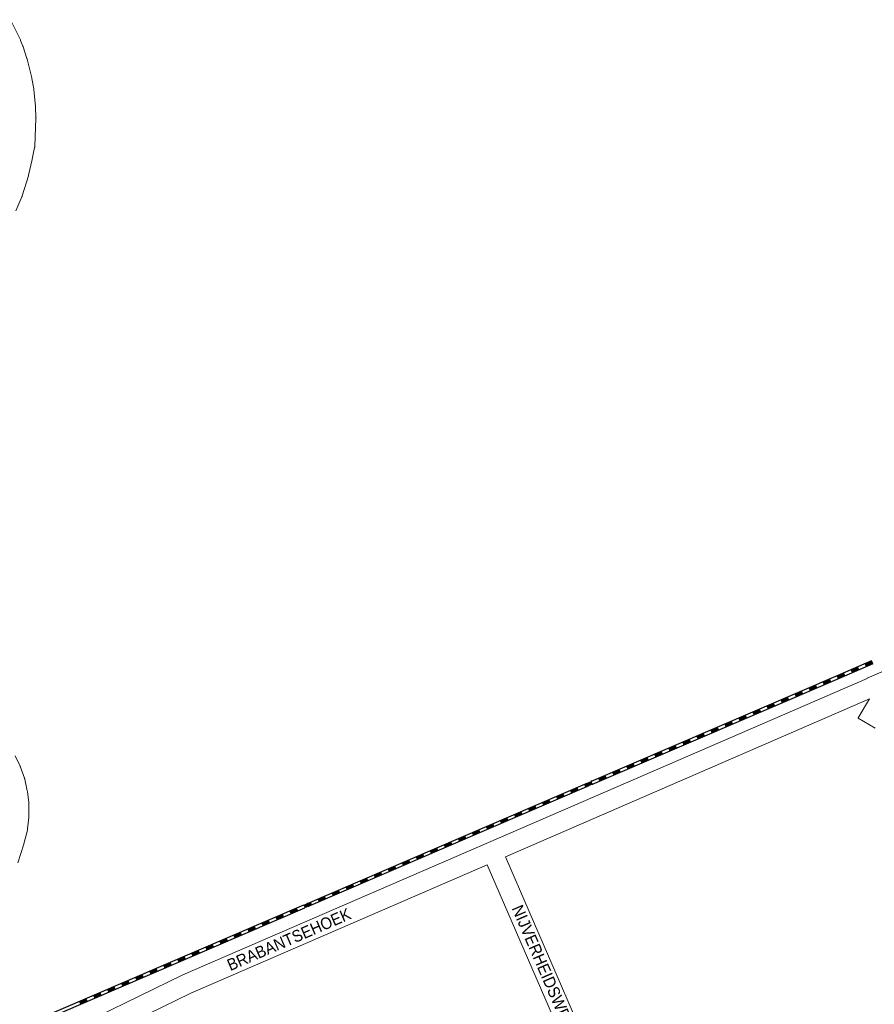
# Model space of a CAD drawing. Header units: metres. Extents: x 123819 to 142731, y 393440 to 405763.
# Tile 335 of 346: x 139205 to 139765, y 402241 to 402886. Entities that reach past the tile are written whole.
import ezdxf
from ezdxf.enums import TextEntityAlignment as Align

# ---------------------------------------------------------------- set-up
doc = ezdxf.new("R2010")
doc.units = ezdxf.units.M
doc.header["$MEASUREMENT"] = 0
for name, color, linetype, lineweight in [('gs-anno-wegen algemeen tekst', 7, 'Continuous', 0), ('gs-knt-spoorlijn', 7, 'Continuous', 30), ('gs-knt-wegen algemeen', 7, 'Continuous', 0)]:
    doc.layers.add(name, color=color, linetype=linetype, lineweight=lineweight)
doc.styles.add('Style-Arial', font='arial.ttf')

msp = doc.modelspace()

# ---------------------------------------------------------------- linework, layer by layer
at = {"layer": 'gs-knt-spoorlijn', "color": 7, "linetype": 'Continuous'}
for p, q in [((139758.97, 402464.35), (139763.55, 402466.35)), ((139759.05, 402464.16), (139763.63, 402466.17)), ((139759.13, 402463.98), (139763.71, 402465.98)), ((139749.81, 402460.34), (139754.39, 402462.35)), ((139749.89, 402460.16), (139754.47, 402462.16)), ((139749.97, 402459.98), (139754.55, 402461.98)), ((139750.05, 402459.79), (139754.63, 402461.8)), ((139750.13, 402459.61), (139754.71, 402461.61)), ((139750.21, 402459.43), (139754.79, 402461.43)), ((139750.29, 402459.24), (139754.87, 402461.25)), ((139750.37, 402459.06), (139754.95, 402461.06)), ((139750.45, 402458.88), (139755.03, 402460.88)), ((139759.21, 402463.8), (139763.79, 402465.8)), ((139759.29, 402463.61), (139763.87, 402465.62)), ((139759.37, 402463.43), (139763.95, 402465.43)), ((139759.45, 402463.25), (139764.03, 402465.25)), ((139759.53, 402463.07), (139764.11, 402465.07)), ((139759.61, 402462.88), (139764.19, 402464.88)), ((139731.46, 402452.41), (139736.05, 402454.38)), ((139731.53, 402452.22), (139736.13, 402454.2)), ((139731.61, 402452.04), (139736.21, 402454.01)), ((139731.69, 402451.86), (139736.29, 402453.83)), ((139731.77, 402451.67), (139736.36, 402453.65)), ((139731.85, 402451.49), (139736.44, 402453.46)), ((139731.93, 402451.31), (139736.52, 402453.28)), ((139732.01, 402451.12), (139736.6, 402453.1)), ((139740.64, 402456.36), (139745.24, 402458.33)), ((139740.72, 402456.17), (139745.32, 402458.14)), ((139740.8, 402455.99), (139745.4, 402457.96)), ((139740.88, 402455.8), (139745.47, 402457.78)), ((139740.96, 402455.62), (139745.55, 402457.59)), ((139741.04, 402455.44), (139745.63, 402457.41)), ((139741.12, 402455.25), (139745.71, 402457.23)), ((139741.2, 402455.07), (139745.79, 402457.04)), ((139741.27, 402454.88), (139745.87, 402456.86)), ((139722.27, 402448.46), (139726.86, 402450.43)), ((139722.35, 402448.28), (139726.94, 402450.25)), ((139722.43, 402448.09), (139727.02, 402450.07)), ((139722.5, 402447.91), (139727.1, 402449.88)), ((139722.58, 402447.73), (139727.18, 402449.7)), ((139722.66, 402447.54), (139727.26, 402449.52)), ((139722.74, 402447.36), (139727.33, 402449.33)), ((139722.82, 402447.17), (139727.41, 402449.15)), ((139722.9, 402446.99), (139727.49, 402448.96)), ((139732.09, 402450.94), (139736.68, 402452.91)), ((139703.89, 402440.57), (139708.49, 402442.54)), ((139703.97, 402440.38), (139708.56, 402442.36)), ((139704.05, 402440.2), (139708.64, 402442.17)), ((139704.13, 402440.01), (139708.72, 402441.99)), ((139704.21, 402439.83), (139708.8, 402441.8)), ((139704.29, 402439.65), (139708.88, 402441.62)), ((139704.36, 402439.46), (139708.96, 402441.44)), ((139704.44, 402439.28), (139709.04, 402441.25)), ((139704.52, 402439.1), (139709.12, 402441.07)), ((139713.08, 402444.51), (139717.67, 402446.49)), ((139713.16, 402444.33), (139717.75, 402446.3)), ((139713.24, 402444.15), (139717.83, 402446.12)), ((139713.32, 402443.96), (139717.91, 402445.94)), ((139713.39, 402443.78), (139717.99, 402445.75)), ((139713.47, 402443.59), (139718.07, 402445.57)), ((139713.55, 402443.41), (139718.15, 402445.38)), ((139713.63, 402443.23), (139718.23, 402445.2)), ((139713.71, 402443.04), (139718.3, 402445.02)), ((139685.52, 402432.67), (139690.11, 402434.65)), ((139685.59, 402432.49), (139690.19, 402434.46)), ((139685.67, 402432.3), (139690.27, 402434.28)), ((139685.75, 402432.12), (139690.35, 402434.09)), ((139685.83, 402431.94), (139690.43, 402433.91)), ((139685.91, 402431.75), (139690.5, 402433.73)), ((139694.7, 402436.62), (139699.3, 402438.59)), ((139694.78, 402436.43), (139699.38, 402438.41)), ((139694.86, 402436.25), (139699.46, 402438.22)), ((139694.94, 402436.07), (139699.53, 402438.04)), ((139695.02, 402435.88), (139699.61, 402437.86)), ((139695.1, 402435.7), (139699.69, 402437.67)), ((139695.18, 402435.52), (139699.77, 402437.49)), ((139695.26, 402435.33), (139699.85, 402437.31)), ((139695.33, 402435.15), (139699.93, 402437.12)), ((139676.33, 402428.72), (139680.92, 402430.7)), ((139676.41, 402428.54), (139681, 402430.51)), ((139676.49, 402428.36), (139681.08, 402430.33)), ((139676.56, 402428.17), (139681.16, 402430.15)), ((139676.64, 402427.99), (139681.24, 402429.96)), ((139676.72, 402427.81), (139681.32, 402429.78)), ((139676.8, 402427.62), (139681.39, 402429.6)), ((139676.88, 402427.44), (139681.47, 402429.41)), ((139676.96, 402427.25), (139681.55, 402429.23)), ((139685.99, 402431.57), (139690.58, 402433.54)), ((139686.07, 402431.39), (139690.66, 402433.36)), ((139686.15, 402431.2), (139690.74, 402433.17)), ((139657.95, 402420.83), (139662.55, 402422.8)), ((139658.03, 402420.65), (139662.62, 402422.62)), ((139658.11, 402420.46), (139662.7, 402422.44)), ((139658.19, 402420.28), (139662.78, 402422.25)), ((139658.27, 402420.09), (139662.86, 402422.07)), ((139658.35, 402419.91), (139662.94, 402421.88)), ((139658.42, 402419.73), (139663.02, 402421.7)), ((139658.5, 402419.54), (139663.1, 402421.52)), ((139658.58, 402419.36), (139663.18, 402421.33)), ((139667.14, 402424.78), (139671.73, 402426.75)), ((139667.22, 402424.59), (139671.81, 402426.57)), ((139667.3, 402424.41), (139671.89, 402426.38)), ((139667.38, 402424.23), (139671.97, 402426.2)), ((139667.46, 402424.04), (139672.05, 402426.02)), ((139667.53, 402423.86), (139672.13, 402425.83)), ((139667.61, 402423.67), (139672.21, 402425.65)), ((139667.69, 402423.49), (139672.29, 402425.46)), ((139667.77, 402423.31), (139672.36, 402425.28)), ((139639.58, 402412.94), (139644.17, 402414.91)), ((139639.65, 402412.75), (139644.25, 402414.72)), ((139639.73, 402412.57), (139644.33, 402414.54)), ((139639.81, 402412.38), (139644.41, 402414.36)), ((139648.76, 402416.88), (139653.36, 402418.86)), ((139648.84, 402416.7), (139653.44, 402418.67)), ((139648.92, 402416.51), (139653.52, 402418.49)), ((139649, 402416.33), (139653.59, 402418.3)), ((139649.08, 402416.15), (139653.67, 402418.12)), ((139649.16, 402415.96), (139653.75, 402417.94)), ((139649.24, 402415.78), (139653.83, 402417.75)), ((139649.32, 402415.6), (139653.91, 402417.57)), ((139649.39, 402415.41), (139653.99, 402417.39)), ((139630.39, 402408.99), (139634.98, 402410.96)), ((139630.47, 402408.8), (139635.06, 402410.78)), ((139630.55, 402408.62), (139635.14, 402410.59)), ((139630.62, 402408.44), (139635.22, 402410.41)), ((139630.7, 402408.25), (139635.3, 402410.23)), ((139630.78, 402408.07), (139635.38, 402410.04)), ((139630.86, 402407.89), (139635.46, 402409.86)), ((139630.94, 402407.7), (139635.53, 402409.68)), ((139631.02, 402407.52), (139635.61, 402409.49)), ((139639.89, 402412.2), (139644.49, 402414.17)), ((139639.97, 402412.02), (139644.56, 402413.99)), ((139640.05, 402411.83), (139644.64, 402413.81)), ((139640.13, 402411.65), (139644.72, 402413.62)), ((139640.21, 402411.46), (139644.8, 402413.44)), ((139612.01, 402401.09), (139616.61, 402403.07)), ((139612.09, 402400.91), (139616.68, 402402.88)), ((139612.17, 402400.73), (139616.76, 402402.7)), ((139612.25, 402400.54), (139616.84, 402402.52)), ((139612.33, 402400.36), (139616.92, 402402.33)), ((139612.41, 402400.17), (139617, 402402.15)), ((139612.49, 402399.99), (139617.08, 402401.96)), ((139612.56, 402399.81), (139617.16, 402401.78)), ((139612.64, 402399.62), (139617.24, 402401.6)), ((139621.2, 402405.04), (139625.79, 402407.01)), ((139621.28, 402404.86), (139625.87, 402406.83)), ((139621.36, 402404.67), (139625.95, 402406.65)), ((139621.44, 402404.49), (139626.03, 402406.46)), ((139621.52, 402404.31), (139626.11, 402406.28)), ((139621.59, 402404.12), (139626.19, 402406.1)), ((139621.67, 402403.94), (139626.27, 402405.91)), ((139621.75, 402403.75), (139626.35, 402405.73)), ((139621.83, 402403.57), (139626.42, 402405.54)), ((139593.64, 402393.2), (139598.23, 402395.17)), ((139593.71, 402393.01), (139598.31, 402394.99)), ((139602.82, 402397.15), (139607.42, 402399.12)), ((139602.9, 402396.96), (139607.5, 402398.94)), ((139602.98, 402396.78), (139607.58, 402398.75)), ((139603.06, 402396.59), (139607.65, 402398.57)), ((139603.14, 402396.41), (139607.73, 402398.38)), ((139603.22, 402396.23), (139607.81, 402398.2)), ((139603.3, 402396.04), (139607.89, 402398.02)), ((139603.38, 402395.86), (139607.97, 402397.83)), ((139603.45, 402395.68), (139608.05, 402397.65)), ((139584.45, 402389.25), (139589.04, 402391.23)), ((139584.53, 402389.07), (139589.12, 402391.04)), ((139584.61, 402388.88), (139589.2, 402390.86)), ((139584.68, 402388.7), (139589.28, 402390.67)), ((139584.76, 402388.52), (139589.36, 402390.49)), ((139584.84, 402388.33), (139589.44, 402390.31)), ((139584.92, 402388.15), (139589.52, 402390.12)), ((139585, 402387.97), (139589.59, 402389.94)), ((139585.08, 402387.78), (139589.67, 402389.75)), ((139593.79, 402392.83), (139598.39, 402394.8)), ((139593.87, 402392.65), (139598.47, 402394.62)), ((139593.95, 402392.46), (139598.55, 402394.44)), ((139594.03, 402392.28), (139598.62, 402394.25)), ((139594.11, 402392.1), (139598.7, 402394.07)), ((139594.19, 402391.91), (139598.78, 402393.89)), ((139594.27, 402391.73), (139598.86, 402393.7)), ((139393.72, 402307.54), (139577.48, 402386.49)), ((139394.46, 402305.68), (139578.22, 402384.63)), ((139566.07, 402381.36), (139570.67, 402383.33)), ((139566.15, 402381.17), (139570.74, 402383.15)), ((139566.23, 402380.99), (139570.82, 402382.96)), ((139566.31, 402380.81), (139570.9, 402382.78)), ((139566.39, 402380.62), (139570.98, 402382.6)), ((139566.47, 402380.44), (139571.06, 402382.41)), ((139566.55, 402380.25), (139571.14, 402382.23)), ((139566.62, 402380.07), (139571.22, 402382.04)), ((139575.26, 402385.3), (139579.85, 402387.28)), ((139575.34, 402385.12), (139579.93, 402387.09)), ((139575.42, 402384.94), (139580.01, 402386.91)), ((139575.5, 402384.75), (139580.09, 402386.73)), ((139575.58, 402384.57), (139580.17, 402386.54)), ((139575.65, 402384.39), (139580.25, 402386.36)), ((139575.73, 402384.2), (139580.33, 402386.18)), ((139575.81, 402384.02), (139580.41, 402385.99)), ((139575.89, 402383.83), (139580.49, 402385.81)), ((139556.88, 402377.41), (139561.48, 402379.38)), ((139556.96, 402377.23), (139561.56, 402379.2)), ((139557.04, 402377.04), (139561.64, 402379.02)), ((139557.12, 402376.86), (139561.71, 402378.83)), ((139557.2, 402376.67), (139561.79, 402378.65)), ((139557.28, 402376.49), (139561.87, 402378.46)), ((139557.36, 402376.31), (139561.95, 402378.28)), ((139557.44, 402376.12), (139562.03, 402378.1)), ((139557.52, 402375.94), (139562.11, 402377.91)), ((139566.7, 402379.89), (139571.3, 402381.86)), ((139538.51, 402369.51), (139543.1, 402371.49)), ((139538.59, 402369.33), (139543.18, 402371.3)), ((139538.67, 402369.15), (139543.26, 402371.12)), ((139538.74, 402368.96), (139543.34, 402370.94)), ((139538.82, 402368.78), (139543.42, 402370.75)), ((139538.9, 402368.6), (139543.5, 402370.57)), ((139538.98, 402368.41), (139543.58, 402370.39)), ((139539.06, 402368.23), (139543.65, 402370.2)), ((139539.14, 402368.04), (139543.73, 402370.02)), ((139547.7, 402373.46), (139552.29, 402375.44)), ((139547.77, 402373.28), (139552.37, 402375.25)), ((139547.85, 402373.09), (139552.45, 402375.07)), ((139547.93, 402372.91), (139552.53, 402374.88)), ((139548.01, 402372.73), (139552.61, 402374.7)), ((139548.09, 402372.54), (139552.68, 402374.52)), ((139548.17, 402372.36), (139552.76, 402374.33)), ((139548.25, 402372.18), (139552.84, 402374.15)), ((139548.33, 402371.99), (139552.92, 402373.97)), ((139520.13, 402361.62), (139524.73, 402363.59)), ((139520.21, 402361.44), (139524.8, 402363.41)), ((139520.29, 402361.25), (139524.88, 402363.23)), ((139520.37, 402361.07), (139524.96, 402363.04)), ((139520.45, 402360.89), (139525.04, 402362.86)), ((139529.32, 402365.57), (139533.91, 402367.54)), ((139529.4, 402365.38), (139533.99, 402367.36)), ((139529.48, 402365.2), (139534.07, 402367.17)), ((139529.56, 402365.02), (139534.15, 402366.99)), ((139529.64, 402364.83), (139534.23, 402366.81)), ((139529.71, 402364.65), (139534.31, 402366.62)), ((139529.79, 402364.47), (139534.39, 402366.44)), ((139529.87, 402364.28), (139534.47, 402366.26)), ((139529.95, 402364.1), (139534.55, 402366.07)), ((139510.94, 402357.67), (139515.54, 402359.65)), ((139511.02, 402357.49), (139515.62, 402359.46)), ((139511.1, 402357.31), (139515.7, 402359.28)), ((139511.18, 402357.12), (139515.77, 402359.1)), ((139511.26, 402356.94), (139515.85, 402358.91)), ((139511.34, 402356.75), (139515.93, 402358.73)), ((139511.42, 402356.57), (139516.01, 402358.54)), ((139511.5, 402356.39), (139516.09, 402358.36)), ((139511.58, 402356.2), (139516.17, 402358.18)), ((139520.53, 402360.7), (139525.12, 402362.68)), ((139520.61, 402360.52), (139525.2, 402362.49)), ((139520.68, 402360.33), (139525.28, 402362.31)), ((139520.76, 402360.15), (139525.36, 402362.12)), ((139492.57, 402349.78), (139497.16, 402351.75)), ((139492.65, 402349.59), (139497.24, 402351.57)), ((139492.73, 402349.41), (139497.32, 402351.38)), ((139492.8, 402349.23), (139497.4, 402351.2)), ((139492.88, 402349.04), (139497.48, 402351.02)), ((139492.96, 402348.86), (139497.56, 402350.83)), ((139493.04, 402348.68), (139497.64, 402350.65)), ((139493.12, 402348.49), (139497.71, 402350.47)), ((139493.2, 402348.31), (139497.79, 402350.28)), ((139501.76, 402353.73), (139506.35, 402355.7)), ((139501.83, 402353.54), (139506.43, 402355.52)), ((139501.91, 402353.36), (139506.51, 402355.33)), ((139501.99, 402353.17), (139506.59, 402355.15)), ((139502.07, 402352.99), (139506.67, 402354.96)), ((139502.15, 402352.81), (139506.74, 402354.78)), ((139502.23, 402352.62), (139506.82, 402354.6)), ((139502.31, 402352.44), (139506.9, 402354.41)), ((139502.39, 402352.26), (139506.98, 402354.23)), ((139474.19, 402341.88), (139478.79, 402343.86)), ((139474.27, 402341.7), (139478.86, 402343.67)), ((139474.35, 402341.52), (139478.94, 402343.49)), ((139483.38, 402345.83), (139487.97, 402347.8)), ((139483.46, 402345.65), (139488.05, 402347.62)), ((139483.54, 402345.46), (139488.13, 402347.44)), ((139483.62, 402345.28), (139488.21, 402347.25)), ((139483.7, 402345.1), (139488.29, 402347.07)), ((139483.77, 402344.91), (139488.37, 402346.89)), ((139483.85, 402344.73), (139488.45, 402346.7)), ((139483.93, 402344.55), (139488.53, 402346.52)), ((139484.01, 402344.36), (139488.61, 402346.33)), ((139465, 402337.94), (139469.6, 402339.91)), ((139465.08, 402337.75), (139469.68, 402339.73)), ((139465.16, 402337.57), (139469.76, 402339.54)), ((139465.24, 402337.39), (139469.83, 402339.36)), ((139465.32, 402337.2), (139469.91, 402339.18)), ((139465.4, 402337.02), (139469.99, 402338.99)), ((139465.48, 402336.83), (139470.07, 402338.81)), ((139465.56, 402336.65), (139470.15, 402338.62)), ((139465.64, 402336.47), (139470.23, 402338.44)), ((139474.43, 402341.33), (139479.02, 402343.31)), ((139474.51, 402341.15), (139479.1, 402343.12)), ((139474.59, 402340.97), (139479.18, 402342.94)), ((139474.67, 402340.78), (139479.26, 402342.76)), ((139474.74, 402340.6), (139479.34, 402342.57)), ((139474.82, 402340.41), (139479.42, 402342.39)), ((139446.63, 402330.04), (139451.22, 402332.02)), ((139446.71, 402329.86), (139451.3, 402331.83)), ((139446.79, 402329.67), (139451.38, 402331.65)), ((139446.86, 402329.49), (139451.46, 402331.46)), ((139446.94, 402329.31), (139451.54, 402331.28)), ((139447.02, 402329.12), (139451.62, 402331.1)), ((139447.1, 402328.94), (139451.7, 402330.91)), ((139447.18, 402328.76), (139451.77, 402330.73)), ((139447.26, 402328.57), (139451.85, 402330.55)), ((139455.82, 402333.99), (139460.41, 402335.96)), ((139455.89, 402333.81), (139460.49, 402335.78)), ((139455.97, 402333.62), (139460.57, 402335.6)), ((139456.05, 402333.44), (139460.65, 402335.41)), ((139456.13, 402333.25), (139460.73, 402335.23)), ((139456.21, 402333.07), (139460.8, 402335.04)), ((139456.29, 402332.89), (139460.88, 402334.86)), ((139456.37, 402332.7), (139460.96, 402334.68)), ((139456.45, 402332.52), (139461.04, 402334.49)), ((139428.25, 402322.15), (139432.85, 402324.12)), ((139437.44, 402326.09), (139442.03, 402328.07)), ((139437.52, 402325.91), (139442.11, 402327.88)), ((139437.6, 402325.73), (139442.19, 402327.7)), ((139437.68, 402325.54), (139442.27, 402327.52)), ((139437.76, 402325.36), (139442.35, 402327.33)), ((139437.83, 402325.18), (139442.43, 402327.15)), ((139437.91, 402324.99), (139442.51, 402326.97)), ((139437.99, 402324.81), (139442.59, 402326.78)), ((139438.07, 402324.62), (139442.67, 402326.6)), ((139419.06, 402318.2), (139423.66, 402320.17)), ((139419.14, 402318.02), (139423.74, 402319.99)), ((139419.22, 402317.83), (139423.82, 402319.81)), ((139419.3, 402317.65), (139423.89, 402319.62)), ((139419.38, 402317.47), (139423.97, 402319.44)), ((139419.46, 402317.28), (139424.05, 402319.26)), ((139419.54, 402317.1), (139424.13, 402319.07)), ((139419.62, 402316.91), (139424.21, 402318.89)), ((139419.7, 402316.73), (139424.29, 402318.7)), ((139428.33, 402321.96), (139432.92, 402323.94)), ((139428.41, 402321.78), (139433, 402323.75)), ((139428.49, 402321.6), (139433.08, 402323.57)), ((139428.57, 402321.41), (139433.16, 402323.39)), ((139428.65, 402321.23), (139433.24, 402323.2)), ((139428.73, 402321.05), (139433.32, 402323.02)), ((139428.8, 402320.86), (139433.4, 402322.84)), ((139428.88, 402320.68), (139433.48, 402322.65)), ((139400.69, 402310.31), (139405.28, 402312.28)), ((139400.77, 402310.12), (139405.36, 402312.1)), ((139400.85, 402309.94), (139405.44, 402311.91)), ((139400.92, 402309.75), (139405.52, 402311.73)), ((139401, 402309.57), (139405.6, 402311.54)), ((139401.08, 402309.39), (139405.68, 402311.36)), ((139401.16, 402309.2), (139405.76, 402311.18)), ((139409.88, 402314.25), (139414.47, 402316.23)), ((139409.95, 402314.07), (139414.55, 402316.04)), ((139410.03, 402313.89), (139414.63, 402315.86)), ((139410.11, 402313.7), (139414.71, 402315.68)), ((139410.19, 402313.52), (139414.79, 402315.49)), ((139410.27, 402313.33), (139414.86, 402315.31)), ((139410.35, 402313.15), (139414.94, 402315.12)), ((139410.43, 402312.97), (139415.02, 402314.94)), ((139410.51, 402312.78), (139415.1, 402314.76)), ((139207.66, 402227.61), (139391.42, 402306.56)), ((139208.4, 402225.75), (139392.16, 402304.7)), ((139391.5, 402306.36), (139396.09, 402308.33)), ((139391.58, 402306.17), (139396.17, 402308.15)), ((139391.66, 402305.99), (139396.25, 402307.96)), ((139391.74, 402305.81), (139396.33, 402307.78)), ((139391.82, 402305.62), (139396.41, 402307.6)), ((139391.89, 402305.44), (139396.49, 402307.41)), ((139391.97, 402305.26), (139396.57, 402307.23)), ((139392.05, 402305.07), (139396.65, 402307.05)), ((139392.13, 402304.89), (139396.73, 402306.86)), ((139401.24, 402309.02), (139405.83, 402310.99)), ((139401.32, 402308.84), (139405.91, 402310.81)), ((139373.12, 402298.46), (139377.72, 402300.44)), ((139373.2, 402298.28), (139377.8, 402300.25)), ((139373.28, 402298.1), (139377.88, 402300.07)), ((139373.36, 402297.91), (139377.95, 402299.89)), ((139373.44, 402297.73), (139378.03, 402299.7)), ((139373.52, 402297.55), (139378.11, 402299.52)), ((139373.6, 402297.36), (139378.19, 402299.34)), ((139373.68, 402297.18), (139378.27, 402299.15)), ((139373.76, 402296.99), (139378.35, 402298.97)), ((139382.31, 402302.41), (139386.91, 402304.38)), ((139382.39, 402302.23), (139386.98, 402304.2)), ((139382.47, 402302.04), (139387.06, 402304.02)), ((139382.55, 402301.86), (139387.14, 402303.83)), ((139382.63, 402301.68), (139387.22, 402303.65)), ((139382.71, 402301.49), (139387.3, 402303.47)), ((139382.79, 402301.31), (139387.38, 402303.28)), ((139382.86, 402301.12), (139387.46, 402303.1)), ((139382.94, 402300.94), (139387.54, 402302.91)), ((139354.75, 402290.57), (139359.34, 402292.54)), ((139354.83, 402290.39), (139359.42, 402292.36)), ((139354.91, 402290.2), (139359.5, 402292.18)), ((139354.98, 402290.02), (139359.58, 402291.99)), ((139355.06, 402289.83), (139359.66, 402291.81)), ((139363.94, 402294.52), (139368.53, 402296.49)), ((139364.01, 402294.33), (139368.61, 402296.31)), ((139364.09, 402294.15), (139368.69, 402296.12)), ((139364.17, 402293.97), (139368.77, 402295.94)), ((139364.25, 402293.78), (139368.85, 402295.76)), ((139364.33, 402293.6), (139368.92, 402295.57)), ((139364.41, 402293.41), (139369, 402295.39)), ((139364.49, 402293.23), (139369.08, 402295.2)), ((139364.57, 402293.05), (139369.16, 402295.02)), ((139345.56, 402286.62), (139350.15, 402288.6)), ((139345.64, 402286.44), (139350.23, 402288.41)), ((139345.72, 402286.25), (139350.31, 402288.23)), ((139345.8, 402286.07), (139350.39, 402288.04)), ((139345.88, 402285.89), (139350.47, 402287.86)), ((139345.95, 402285.7), (139350.55, 402287.68)), ((139346.03, 402285.52), (139350.63, 402287.49)), ((139346.11, 402285.34), (139350.71, 402287.31)), ((139346.19, 402285.15), (139350.79, 402287.13)), ((139355.14, 402289.65), (139359.74, 402291.62)), ((139355.22, 402289.47), (139359.82, 402291.44)), ((139355.3, 402289.28), (139359.89, 402291.26)), ((139355.38, 402289.1), (139359.97, 402291.07)), ((139327.18, 402278.73), (139331.78, 402280.7)), ((139327.26, 402278.54), (139331.86, 402280.52)), ((139327.34, 402278.36), (139331.94, 402280.33)), ((139327.42, 402278.18), (139332.01, 402280.15)), ((139327.5, 402277.99), (139332.09, 402279.97)), ((139327.58, 402277.81), (139332.17, 402279.78)), ((139327.66, 402277.63), (139332.25, 402279.6)), ((139327.74, 402277.44), (139332.33, 402279.41)), ((139327.82, 402277.26), (139332.41, 402279.23)), ((139336.37, 402282.67), (139340.97, 402284.65)), ((139336.45, 402282.49), (139341.04, 402284.46)), ((139336.53, 402282.31), (139341.12, 402284.28)), ((139336.61, 402282.12), (139341.2, 402284.1)), ((139336.69, 402281.94), (139341.28, 402283.91)), ((139336.77, 402281.76), (139341.36, 402283.73)), ((139336.85, 402281.57), (139341.44, 402283.55)), ((139336.92, 402281.39), (139341.52, 402283.36)), ((139337, 402281.2), (139341.6, 402283.18)), ((139308.81, 402270.83), (139313.4, 402272.81)), ((139308.89, 402270.65), (139313.48, 402272.62)), ((139318, 402274.78), (139322.59, 402276.75)), ((139318.07, 402274.6), (139322.67, 402276.57)), ((139318.15, 402274.41), (139322.75, 402276.39)), ((139318.23, 402274.23), (139322.83, 402276.2)), ((139318.31, 402274.05), (139322.91, 402276.02)), ((139318.39, 402273.86), (139322.98, 402275.84)), ((139318.47, 402273.68), (139323.06, 402275.65)), ((139318.55, 402273.49), (139323.14, 402275.47)), ((139318.63, 402273.31), (139323.22, 402275.28)), ((139299.62, 402266.89), (139304.21, 402268.86)), ((139299.7, 402266.7), (139304.29, 402268.68)), ((139299.78, 402266.52), (139304.37, 402268.49)), ((139299.86, 402266.33), (139304.45, 402268.31)), ((139299.94, 402266.15), (139304.53, 402268.12)), ((139300.01, 402265.97), (139304.61, 402267.94)), ((139300.09, 402265.78), (139304.69, 402267.76)), ((139300.17, 402265.6), (139304.77, 402267.57)), ((139300.25, 402265.42), (139304.85, 402267.39)), ((139308.97, 402270.47), (139313.56, 402272.44)), ((139309.04, 402270.28), (139313.64, 402272.26)), ((139309.12, 402270.1), (139313.72, 402272.07)), ((139309.2, 402269.91), (139313.8, 402271.89)), ((139309.28, 402269.73), (139313.88, 402271.7)), ((139309.36, 402269.55), (139313.95, 402271.52)), ((139309.44, 402269.36), (139314.03, 402271.34)), ((139281.24, 402258.99), (139285.84, 402260.96)), ((139281.32, 402258.81), (139285.92, 402260.78)), ((139281.4, 402258.62), (139286, 402260.6)), ((139281.48, 402258.44), (139286.07, 402260.41)), ((139281.56, 402258.26), (139286.15, 402260.23)), ((139281.64, 402258.07), (139286.23, 402260.05)), ((139281.72, 402257.89), (139286.31, 402259.86)), ((139281.8, 402257.7), (139286.39, 402259.68)), ((139290.43, 402262.94), (139295.03, 402264.91)), ((139290.51, 402262.75), (139295.1, 402264.73)), ((139290.59, 402262.57), (139295.18, 402264.54)), ((139290.67, 402262.39), (139295.26, 402264.36)), ((139290.75, 402262.2), (139295.34, 402264.18)), ((139290.83, 402262.02), (139295.42, 402263.99)), ((139290.91, 402261.84), (139295.5, 402263.81)), ((139290.98, 402261.65), (139295.58, 402263.63)), ((139291.06, 402261.47), (139295.66, 402263.44)), ((139272.06, 402255.04), (139276.65, 402257.02)), ((139272.13, 402254.86), (139276.73, 402256.83)), ((139272.21, 402254.68), (139276.81, 402256.65)), ((139272.29, 402254.49), (139276.89, 402256.47)), ((139272.37, 402254.31), (139276.97, 402256.28)), ((139272.45, 402254.13), (139277.04, 402256.1)), ((139272.53, 402253.94), (139277.12, 402255.92)), ((139272.61, 402253.76), (139277.2, 402255.73)), ((139272.69, 402253.57), (139277.28, 402255.55)), ((139281.88, 402257.52), (139286.47, 402259.49)), ((139253.68, 402247.15), (139258.27, 402249.12)), ((139253.76, 402246.97), (139258.35, 402248.94)), ((139253.84, 402246.78), (139258.43, 402248.76)), ((139253.92, 402246.6), (139258.51, 402248.57)), ((139254, 402246.41), (139258.59, 402248.39)), ((139254.07, 402246.23), (139258.67, 402248.2)), ((139254.15, 402246.05), (139258.75, 402248.02)), ((139254.23, 402245.86), (139258.83, 402247.84)), ((139254.31, 402245.68), (139258.91, 402247.65)), ((139262.87, 402251.1), (139267.46, 402253.07)), ((139262.95, 402250.91), (139267.54, 402252.89)), ((139263.03, 402250.73), (139267.62, 402252.7)), ((139263.1, 402250.55), (139267.7, 402252.52)), ((139263.18, 402250.36), (139267.78, 402252.34)), ((139263.26, 402250.18), (139267.86, 402252.15)), ((139263.34, 402249.99), (139267.94, 402251.97)), ((139263.42, 402249.81), (139268.01, 402251.78)), ((139263.5, 402249.63), (139268.09, 402251.6)), ((139244.49, 402243.2), (139249.09, 402245.18)), ((139244.57, 402243.02), (139249.17, 402244.99)), ((139244.65, 402242.83), (139249.24, 402244.81)), ((139244.73, 402242.65), (139249.32, 402244.62)), ((139244.81, 402242.47), (139249.4, 402244.44)), ((139244.89, 402242.28), (139249.48, 402244.26)), ((139244.97, 402242.1), (139249.56, 402244.07)), ((139245.04, 402241.92), (139249.64, 402243.89)), ((139245.12, 402241.73), (139249.72, 402243.71))]:
    msp.add_line(p, q, dxfattribs=at)
at = {"layer": 'gs-knt-spoorlijn', "color": 7, "linetype": 'Continuous', "flags": 128}
for points in [[(139579.78, 402387.47), (139742.93, 402457.57), (139763.48, 402466.55)], [(139580.52, 402385.62), (139743.73, 402455.73), (139764.22, 402464.69)]]:
    msp.add_lwpolyline(points, dxfattribs=at)
at = {"layer": 'gs-knt-spoorlijn', "color": 7, "linetype": 'Continuous'}
for p in [(139579.78, 402387.47), (139580.52, 402385.62), (139393.72, 402307.54), (139394.46, 402305.68)]:
    msp.add_point(p, dxfattribs=at)
at = {"layer": 'gs-knt-wegen algemeen', "color": 7, "linetype": 'Continuous', "flags": 128}
for points in [[(139199.3, 402886.13), (139205.77, 402872.84), (139205.86, 402872.66), (139205.93, 402872.48), (139207.47, 402868.79), (139207.56, 402868.54), (139207.65, 402868.29), (139210.07, 402860.79), (139210.14, 402860.57), (139210.2, 402860.35), (139213.26, 402847.97), (139213.3, 402847.79), (139213.34, 402847.6), (139214.61, 402840.79), (139214.66, 402840.51), (139214.69, 402840.22), (139215.73, 402829.42), (139215.75, 402829.22), (139215.75, 402829.03), (139216, 402821.97), (139216.01, 402821.72), (139216, 402821.47), (139215.26, 402803.43), (139215.24, 402803.17), (139215.22, 402802.91), (139215.18, 402802.65), (139215.13, 402802.39), (139213.57, 402794.77), (139213.53, 402794.58), (139211.1, 402784.33), (139211.05, 402784.13), (139211, 402783.94), (139207.01, 402770.81), (139206.94, 402770.6), (139206.87, 402770.39), (139206.79, 402770.19), (139202.9, 402760.9)], [(139182.97, 402201.18), (139256.38, 402233.45), (139311.8, 402260.57), (139312.07, 402260.69), (139512.26, 402347.41), (139760.36, 402454.9), (139760.37, 402454.91), (139947.01, 402535.51), (139947.2, 402535.58), (139967.91, 402543.76), (139968.1, 402543.83), (139968.29, 402543.9), (139996.93, 402553.22), (140008.26, 402557.37), (140021.64, 402563.75)], [(139761.9, 402441.38), (139523.41, 402338.05)], [(139202.27, 402404.11), (139205.6, 402397.39), (139205.71, 402397.16), (139205.81, 402396.93), (139205.9, 402396.69), (139208.43, 402389.62), (139208.51, 402389.35), (139208.59, 402389.09), (139208.66, 402388.81), (139210.32, 402381.14), (139210.38, 402380.86), (139210.42, 402380.58), (139211.28, 402373.81), (139211.3, 402373.54), (139211.32, 402373.26), (139211.33, 402372.99), (139211.33, 402364.36), (139211.32, 402364.13), (139211.31, 402363.91), (139211.29, 402363.69), (139210.54, 402356.37), (139210.51, 402356.12), (139210.47, 402355.88), (139210.42, 402355.64), (139210.36, 402355.41), (139208.09, 402346.62), (139208.05, 402346.46), (139208, 402346.3), (139204.2, 402334.18)], [(139523.41, 402338.05), (139585.37, 402194.93)], [(139511.46, 402332.88), (139317.39, 402248.81), (139261.98, 402221.7), (139261.74, 402221.59), (139195.14, 402192.31)], [(139573.42, 402189.76), (139511.46, 402332.88)]]:
    msp.add_lwpolyline(points, dxfattribs=at)
msp.add_lwpolyline([(139765.58, 402422.24), (139754.44, 402428.93, -0.385713), (139754.43, 402428.95), (139761.9, 402441.38)], format="xyb", dxfattribs=at)

# ---------------------------------------------------------------- texts
at = {"layer": 'gs-anno-wegen algemeen tekst', "color": 7, "style": 'Style-Arial', "width": 0.909091}
for s, rotation, p in [('BRABANTSEHOEK', 23.4273, (139381.64, 402283.99)), ('NIJVERHEIDSWEG', 293.4145, (139548.37, 402265.51))]:
    msp.add_text(s, height=7.7, rotation=rotation, dxfattribs=at).set_placement(p, align=Align.MIDDLE_CENTER)

doc.saveas('drawing.dxf')
